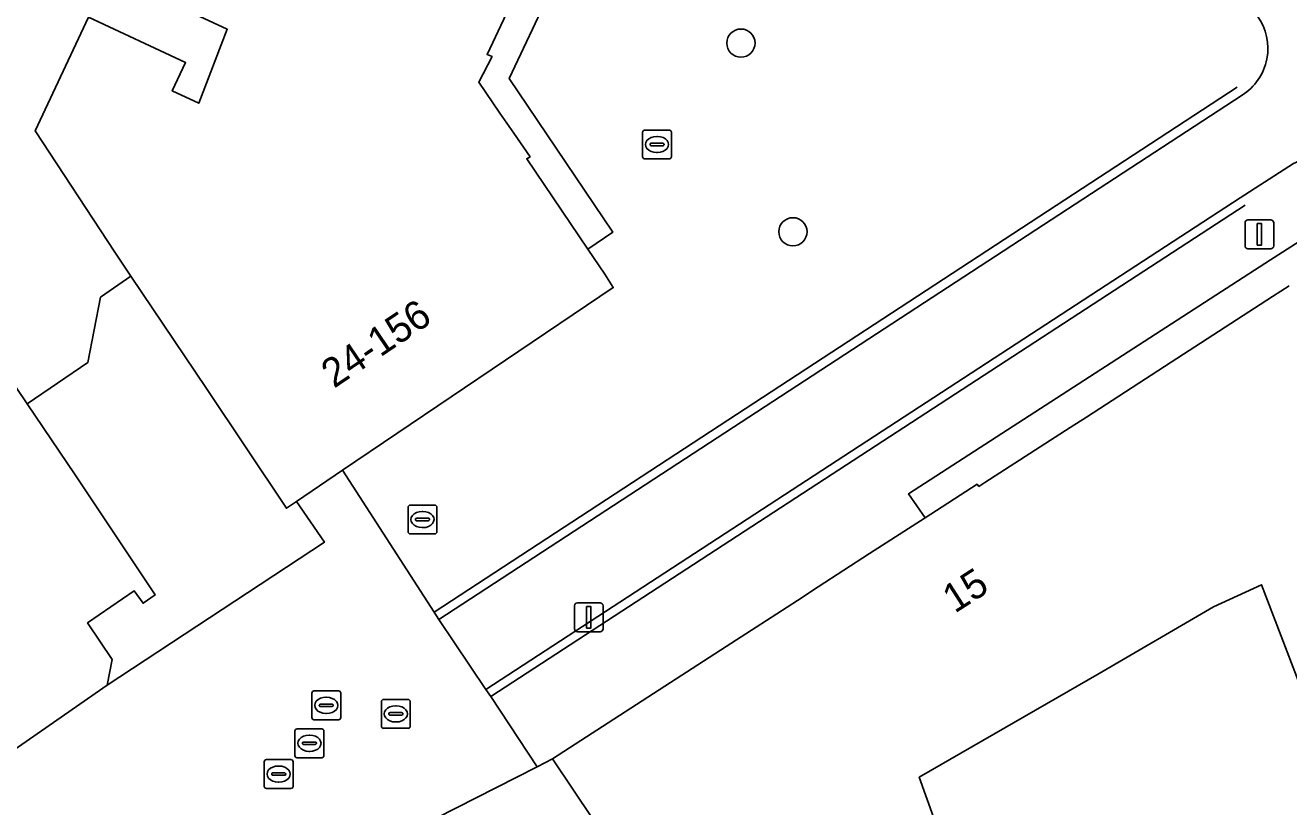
# Model space of a CAD drawing. Extents: x 161087 to 161926, y 382572 to 383873.
# Drawn here: x 161594.05 to 161637.83, y 382969.85 to 382996.94 of the extents above; entities that cross this region are included whole.
import ezdxf

# ---------------------------------------------------------------- set-up
doc = ezdxf.new("R2010")
doc.units = 0
for name, color, linetype in [('IMGEO_Boom', 7, 'Continuous'), ('IMGEO_Brandkraan', 7, 'Continuous'), ('IMGEO_Erf', 7, 'Continuous'), ('IMGEO_Kolk', 7, 'Continuous'), ('IMGEO_Lichtmast', 7, 'Continuous'), ('IMGEO_Lijnafwatering', 7, 'Continuous'), ('IMGEO_Pand', 7, 'Continuous'), ('IMGEO_Pand_nummerreeks', 7, 'Continuous'), ('IMGEO_Pand_overbouw', 7, 'Continuous'), ('IMGEO_Rioolput', 7, 'Continuous'), ('IMGEO_Voetgangersgebied_gesloten', 7, 'Continuous'), ('IMGEO_Voetgangersgebied_open', 7, 'Continuous'), ('IMGEO_Voetpad_open', 7, 'Continuous')]:
    doc.layers.add(name, color=color, linetype=linetype)

msp = doc.modelspace()

# ---------------------------------------------------------------- linework, layer by layer
at = {"layer": 'IMGEO_Boom'}
for centre in [(161618.849, 382996.324), (161620.651, 382989.783)]:
    msp.add_circle(centre, 0.489, dxfattribs=at)
at = {"layer": 'IMGEO_Brandkraan'}
for p, q in [((161607.313, 382979.383), (161607.313, 382980.235)), ((161607.388, 382980.309), (161608.24, 382980.309)), ((161607.801, 382980.089), (161607.826, 382980.089)), ((161608.314, 382980.235), (161608.314, 382979.383)), ((161607.572, 382979.803), (161607.572, 382979.815)), ((161608.01, 382979.766), (161607.612, 382979.766)), ((161607.615, 382979.852), (161608.013, 382979.852)), ((161607.824, 382979.529), (161607.799, 382979.529)), ((161608.056, 382979.815), (161608.056, 382979.803)), ((161608.24, 382979.309), (161607.388, 382979.309))]:
    msp.add_line(p, q, dxfattribs=at)
for points in [[(161607.313, 382979.383), (161607.313, 382980.235)], [(161607.388, 382980.309), (161608.24, 382980.309)], [(161608.314, 382980.235), (161608.314, 382979.383)], [(161608.24, 382979.309), (161607.388, 382979.309)]]:
    msp.add_lwpolyline(points, dxfattribs=at)
for centre, radius, start, end in [((161607.39, 382980.233), 0.0765, 91.552, 178.448), ((161607.39, 382980.233), 0.0765, 91.552, 178.448), ((161608.238, 382980.233), 0.0765, 1.552, 88.448), ((161608.238, 382980.233), 0.0765, 1.552, 88.448), ((161607.612, 382979.812), 0.0403, 85.8775, 175.7526), ((161607.609, 382979.802), 0.0366, 178.938, 274.7102), ((161608.013, 382979.809), 0.043, 264.8664, 352.4533), ((161608.017, 382979.814), 0.0386, 1.7309, 96.639), ((161607.39, 382979.385), 0.0765, 181.552, 268.448), ((161607.39, 382979.385), 0.0765, 181.552, 268.448), ((161608.238, 382979.385), 0.0765, 271.552, 358.448), ((161608.238, 382979.385), 0.0765, 271.552, 358.448)]:
    msp.add_arc(centre, radius, start, end, dxfattribs=at)
for centre, major_axis, ratio, start_param, end_param in [((161607.8, 382979.809), (-0.387, 0.002), 0.722429, 4.712389, 7.853982), ((161607.825, 382979.809), (-0.39, 0.002), 0.717154, 1.570796, 4.712389)]:
    msp.add_ellipse(centre, major_axis=major_axis, ratio=ratio, start_param=start_param, end_param=end_param, dxfattribs=at)
at = {"layer": 'IMGEO_Erf'}
msp.add_lwpolyline([(161591.004, 382988.414), (161594.11, 382983.821), (161595.775, 382981.359), (161598.547, 382977.195), (161598.13, 382976.907), (161597.827, 382977.334), (161596.207, 382976.223), (161597.056, 382974.958), (161596.885, 382974.069), (161604.416, 382979.02), (161603.453, 382980.439), (161603.102, 382980.202), (161600.333, 382984.347), (161597.712, 382988.242), (161597.148, 382989.08), (161594.387, 382993.284), (161596.24, 382997.228), (161599.604, 382995.647), (161599.144, 382994.669), (161600.06, 382994.238), (161601.047, 382996.806), (161598.828, 382997.849), (161594.251, 383000), (161589.147, 383002.399)], dxfattribs=at)
at = {"layer": 'IMGEO_Kolk'}
for p, q in [((161615.442, 382992.383), (161615.442, 382993.235)), ((161615.517, 382993.309), (161616.369, 382993.309)), ((161616.443, 382993.235), (161616.443, 382992.383)), ((161615.701, 382992.803), (161615.701, 382992.815)), ((161616.139, 382992.766), (161615.741, 382992.766)), ((161615.744, 382992.852), (161616.142, 382992.852)), ((161615.93, 382993.089), (161615.955, 382993.089)), ((161616.185, 382992.815), (161616.185, 382992.803)), ((161616.369, 382992.309), (161615.517, 382992.309)), ((161615.953, 382992.529), (161615.928, 382992.529)), ((161602.331, 382970.559), (161602.331, 382971.411)), ((161602.406, 382971.485), (161603.258, 382971.485)), ((161602.819, 382971.265), (161602.844, 382971.265)), ((161603.332, 382971.411), (161603.332, 382970.559)), ((161602.59, 382970.979), (161602.59, 382970.991)), ((161603.028, 382970.942), (161602.63, 382970.942)), ((161602.633, 382971.028), (161603.031, 382971.028)), ((161603.074, 382970.991), (161603.074, 382970.979)), ((161603.258, 382970.485), (161602.406, 382970.485)), ((161602.842, 382970.705), (161602.817, 382970.705))]:
    msp.add_line(p, q, dxfattribs=at)
for points in [[(161615.442, 382992.383), (161615.442, 382993.235)], [(161615.517, 382993.309), (161616.369, 382993.309)], [(161616.443, 382993.235), (161616.443, 382992.383)], [(161616.369, 382992.309), (161615.517, 382992.309)], [(161602.331, 382970.559), (161602.331, 382971.411)], [(161602.406, 382971.485), (161603.258, 382971.485)], [(161603.332, 382971.411), (161603.332, 382970.559)], [(161603.258, 382970.485), (161602.406, 382970.485)]]:
    msp.add_lwpolyline(points, dxfattribs=at)
for centre, radius, start, end in [((161615.519, 382993.233), 0.0765, 91.552, 178.448), ((161615.519, 382993.233), 0.0765, 91.552, 178.448), ((161616.367, 382993.233), 0.0765, 1.552, 88.448), ((161616.367, 382993.233), 0.0765, 1.552, 88.448), ((161615.741, 382992.812), 0.0403, 85.8775, 175.7526), ((161615.738, 382992.802), 0.0366, 178.938, 274.7102), ((161616.142, 382992.809), 0.043, 264.8664, 352.4533), ((161616.146, 382992.814), 0.0386, 1.7309, 96.639), ((161615.519, 382992.385), 0.0765, 181.552, 268.448), ((161615.519, 382992.385), 0.0765, 181.552, 268.448), ((161616.367, 382992.385), 0.0765, 271.552, 358.448), ((161616.367, 382992.385), 0.0765, 271.552, 358.448), ((161602.408, 382971.409), 0.0765, 91.552, 178.448), ((161602.408, 382971.409), 0.0765, 91.552, 178.448), ((161603.256, 382971.409), 0.0765, 1.552, 88.448), ((161603.256, 382971.409), 0.0765, 1.552, 88.448), ((161602.63, 382970.988), 0.0403, 85.8775, 175.7526), ((161602.627, 382970.978), 0.0366, 178.938, 274.7102), ((161603.031, 382970.985), 0.043, 264.8664, 352.4533), ((161603.035, 382970.99), 0.0386, 1.7309, 96.639), ((161602.408, 382970.561), 0.0765, 181.552, 268.448), ((161602.408, 382970.561), 0.0765, 181.552, 268.448), ((161603.256, 382970.561), 0.0765, 271.552, 358.448), ((161603.256, 382970.561), 0.0765, 271.552, 358.448)]:
    msp.add_arc(centre, radius, start, end, dxfattribs=at)
for centre, major_axis, ratio, start_param, end_param in [((161615.929, 382992.809), (-0.387, 0.002), 0.722429, 4.712389, 7.853982), ((161615.954, 382992.809), (-0.39, 0.002), 0.717154, 1.570796, 4.712389), ((161602.818, 382970.985), (-0.387, 0.002), 0.722429, 4.712389, 7.853982), ((161602.843, 382970.985), (-0.39, 0.002), 0.717154, 1.570796, 4.712389)]:
    msp.add_ellipse(centre, major_axis=major_axis, ratio=ratio, start_param=start_param, end_param=end_param, dxfattribs=at)
at = {"layer": 'IMGEO_Lichtmast'}
for p, q in [((161636.321, 382989.295), (161636.321, 382990.095)), ((161636.321, 382990.095), (161636.321, 382989.295)), ((161636.421, 382990.195), (161637.211, 382990.195)), ((161637.211, 382990.195), (161636.421, 382990.195)), ((161637.311, 382990.095), (161637.311, 382989.295)), ((161637.311, 382989.295), (161637.311, 382990.095)), ((161637.211, 382989.195), (161636.421, 382989.195)), ((161636.421, 382989.195), (161637.211, 382989.195)), ((161613.181, 382976.919), (161613.971, 382976.919)), ((161613.971, 382976.919), (161613.181, 382976.919)), ((161613.081, 382976.019), (161613.081, 382976.819)), ((161613.081, 382976.819), (161613.081, 382976.019)), ((161614.071, 382976.819), (161614.071, 382976.019)), ((161614.071, 382976.019), (161614.071, 382976.819)), ((161613.971, 382975.919), (161613.181, 382975.919)), ((161613.181, 382975.919), (161613.971, 382975.919))]:
    msp.add_line(p, q, dxfattribs=at)
for points in [[(161636.741, 382990.07), (161636.891, 382990.07), (161636.891, 382989.32), (161636.741, 382989.32), (161636.741, 382990.07)], [(161613.501, 382976.794), (161613.651, 382976.794), (161613.651, 382976.044), (161613.501, 382976.044), (161613.501, 382976.794)]]:
    msp.add_lwpolyline(points, dxfattribs=at)
for centre, start, end in [((161636.421, 382990.095), 90, 180), ((161636.421, 382990.095), 90, 180), ((161637.211, 382990.095), 0, 90), ((161637.211, 382990.095), 360, 90), ((161636.421, 382989.295), 180, 270), ((161636.421, 382989.295), 180, 270), ((161637.211, 382989.295), 270, 0), ((161637.211, 382989.295), 270, 0), ((161613.181, 382976.819), 90, 180), ((161613.181, 382976.819), 90, 180), ((161613.971, 382976.819), 0, 90), ((161613.971, 382976.819), 360, 90), ((161613.181, 382976.019), 180, 270), ((161613.181, 382976.019), 180, 270), ((161613.971, 382976.019), 270, 0), ((161613.971, 382976.019), 270, 0)]:
    msp.add_arc(centre, 0.1, start, end, dxfattribs=at)
at = {"layer": 'IMGEO_Lijnafwatering'}
for points in [[(161608.225, 382976.596), (161636.048, 382994.795)], [(161636.329, 382990.701), (161610.18, 382973.67)]]:
    msp.add_lwpolyline(points, dxfattribs=at)
at = {"layer": 'IMGEO_Pand'}
for points in [[(161598.828, 382997.849), (161601.047, 382996.806), (161600.06, 382994.238), (161599.144, 382994.669), (161599.604, 382995.647), (161596.24, 382997.228), (161594.387, 382993.284), (161597.148, 382989.08), (161597.712, 382988.242), (161600.333, 382984.347), (161603.102, 382980.202), (161603.453, 382980.439), (161605.048, 382981.518), (161610.691, 382985.334), (161614.426, 382987.851), (161614.134, 382988.318), (161613.548, 382989.184), (161611.428, 382992.314), (161611.542, 382992.377), (161610.98, 382993.206), (161610.494, 382993.892), (161609.762, 382994.974), (161610.225, 382995.855), (161610.052, 382995.927), (161611.111, 382998.168)], [(161637.847, 382987.915), (161637.271, 382987.542), (161633.763, 382985.268), (161630.82, 382983.361), (161630.261, 382983.002), (161627.307, 382981.087), (161627.098, 382980.957), (161627.033, 382981.033), (161625.231, 382979.872), (161623.307, 382978.632), (161621.531, 382977.474), (161620.813, 382977.006), (161619.376, 382976.08), (161618.341, 382975.404), (161612.319, 382971.509), (161617.249, 382964.155)], [(161630.565, 382955.43), (161625.027, 382970.875), (161631.264, 382974.476), (161635.222, 382976.778), (161636.89, 382977.546), (161639.557, 382970.577)]]:
    msp.add_lwpolyline(points, dxfattribs=at)
for points in [[(161596.885, 382974.069), (161597.056, 382974.958), (161596.207, 382976.223), (161597.827, 382977.334), (161598.13, 382976.907), (161598.547, 382977.195), (161595.775, 382981.359), (161594.11, 382983.821), (161591.004, 382988.414), (161586.629, 382985.452), (161585.154, 382987.629), (161580.766, 382984.658), (161563.345, 382972.863), (161562.436, 382974.206), (161557.958, 382971.175), (161558.868, 382969.831), (161555.831, 382967.775), (161562.07, 382958.504), (161565.172, 382960.605), (161569.003, 382955.037), (161585.959, 382966.519), (161585.082, 382967.815), (161587.158, 382969.221), (161588.035, 382967.925)], [(161639.557, 382970.577), (161636.89, 382977.546), (161635.222, 382976.778), (161631.264, 382974.476), (161625.027, 382970.875), (161630.565, 382955.43), (161625.343, 382952.069), (161626.193, 382950.825), (161638.697, 382959.289), (161643.006, 382949.054), (161655.439, 382954.633), (161655.054, 382955.426), (161653.561, 382958.453), (161653.229, 382959.137), (161652.564, 382960.481), (161652.231, 382961.166), (161650.74, 382964.186), (161650.734, 382964.198), (161650.308, 382965.042), (161643.032, 382961.832)]]:
    msp.add_lwpolyline(points, close=True, dxfattribs=at)
at = {"layer": 'IMGEO_Pand_overbouw'}
msp.add_lwpolyline([(161600.333, 382984.347), (161597.712, 382988.242), (161596.651, 382987.515), (161596.215, 382985.248), (161594.11, 382983.821), (161595.775, 382981.359), (161598.547, 382977.195), (161598.13, 382976.907), (161597.827, 382977.334), (161596.207, 382976.223), (161597.056, 382974.958), (161596.885, 382974.069), (161604.416, 382979.02), (161603.453, 382980.439), (161603.102, 382980.202)], close=True, dxfattribs=at)
at = {"layer": 'IMGEO_Rioolput'}
for p, q in [((161604.055, 382973.868), (161604.907, 382973.868)), ((161603.98, 382972.942), (161603.98, 382973.794)), ((161604.282, 382973.411), (161604.68, 382973.411)), ((161604.468, 382973.648), (161604.493, 382973.648)), ((161604.981, 382973.794), (161604.981, 382972.942)), ((161606.39, 382972.645), (161606.39, 382973.497)), ((161606.465, 382973.571), (161607.317, 382973.571)), ((161607.391, 382973.497), (161607.391, 382972.645)), ((161604.239, 382973.362), (161604.239, 382973.374)), ((161604.677, 382973.325), (161604.279, 382973.325)), ((161604.491, 382973.088), (161604.466, 382973.088)), ((161604.723, 382973.374), (161604.723, 382973.362)), ((161606.649, 382973.065), (161606.649, 382973.077)), ((161607.087, 382973.028), (161606.689, 382973.028)), ((161606.692, 382973.114), (161607.09, 382973.114)), ((161606.878, 382973.351), (161606.903, 382973.351)), ((161607.133, 382973.077), (161607.133, 382973.065)), ((161603.471, 382972.553), (161604.323, 382972.553)), ((161604.907, 382972.868), (161604.055, 382972.868)), ((161607.317, 382972.571), (161606.465, 382972.571)), ((161606.901, 382972.791), (161606.876, 382972.791)), ((161603.396, 382971.627), (161603.396, 382972.479)), ((161603.698, 382972.096), (161604.096, 382972.096)), ((161603.884, 382972.333), (161603.909, 382972.333)), ((161604.397, 382972.479), (161604.397, 382971.627)), ((161603.655, 382972.047), (161603.655, 382972.059)), ((161604.093, 382972.01), (161603.695, 382972.01)), ((161603.907, 382971.773), (161603.882, 382971.773)), ((161604.139, 382972.059), (161604.139, 382972.047)), ((161604.323, 382971.553), (161603.471, 382971.553))]:
    msp.add_line(p, q, dxfattribs=at)
for points in [[(161604.055, 382973.868), (161604.907, 382973.868)], [(161603.98, 382972.942), (161603.98, 382973.794)], [(161604.981, 382973.794), (161604.981, 382972.942)], [(161606.39, 382972.645), (161606.39, 382973.497)], [(161606.465, 382973.571), (161607.317, 382973.571)], [(161607.391, 382973.497), (161607.391, 382972.645)], [(161603.471, 382972.553), (161604.323, 382972.553)], [(161604.907, 382972.868), (161604.055, 382972.868)], [(161607.317, 382972.571), (161606.465, 382972.571)], [(161603.396, 382971.627), (161603.396, 382972.479)], [(161604.397, 382972.479), (161604.397, 382971.627)], [(161604.323, 382971.553), (161603.471, 382971.553)]]:
    msp.add_lwpolyline(points, dxfattribs=at)
for centre, radius, start, end in [((161604.057, 382973.792), 0.0765, 91.552, 178.448), ((161604.057, 382973.792), 0.0765, 91.552, 178.448), ((161604.905, 382973.792), 0.0765, 1.552, 88.448), ((161604.905, 382973.792), 0.0765, 1.552, 88.448), ((161604.279, 382973.371), 0.0403, 85.8775, 175.7526), ((161604.684, 382973.373), 0.0386, 1.7309, 96.639), ((161606.467, 382973.495), 0.0765, 91.552, 178.448), ((161606.467, 382973.495), 0.0765, 91.552, 178.448), ((161607.315, 382973.495), 0.0765, 1.552, 88.448), ((161607.315, 382973.495), 0.0765, 1.552, 88.448), ((161604.276, 382973.361), 0.0366, 178.938, 274.7102), ((161604.68, 382973.368), 0.043, 264.8664, 352.4533), ((161606.689, 382973.074), 0.0403, 85.8775, 175.7526), ((161606.686, 382973.064), 0.0366, 178.938, 274.7102), ((161607.09, 382973.071), 0.043, 264.8664, 352.4533), ((161607.094, 382973.076), 0.0386, 1.7309, 96.639), ((161603.473, 382972.477), 0.0765, 91.552, 178.448), ((161603.473, 382972.477), 0.0765, 91.552, 178.448), ((161604.057, 382972.944), 0.0765, 181.552, 268.448), ((161604.057, 382972.944), 0.0765, 181.552, 268.448), ((161604.321, 382972.477), 0.0765, 1.552, 88.448), ((161604.321, 382972.477), 0.0765, 1.552, 88.448), ((161604.905, 382972.944), 0.0765, 271.552, 358.448), ((161604.905, 382972.944), 0.0765, 271.552, 358.448), ((161606.467, 382972.647), 0.0765, 181.552, 268.448), ((161606.467, 382972.647), 0.0765, 181.552, 268.448), ((161607.315, 382972.647), 0.0765, 271.552, 358.448), ((161607.315, 382972.647), 0.0765, 271.552, 358.448), ((161603.695, 382972.056), 0.0403, 85.8775, 175.7526), ((161604.1, 382972.058), 0.0386, 1.7309, 96.639), ((161603.692, 382972.046), 0.0366, 178.938, 274.7102), ((161604.096, 382972.053), 0.043, 264.8664, 352.4533), ((161603.473, 382971.629), 0.0765, 181.552, 268.448), ((161603.473, 382971.629), 0.0765, 181.552, 268.448), ((161604.321, 382971.629), 0.0765, 271.552, 358.448), ((161604.321, 382971.629), 0.0765, 271.552, 358.448)]:
    msp.add_arc(centre, radius, start, end, dxfattribs=at)
for centre, major_axis, ratio, start_param, end_param in [((161604.467, 382973.368), (-0.387, 0.002), 0.722429, 4.712389, 7.853982), ((161604.492, 382973.368), (-0.39, 0.002), 0.717154, 1.570796, 4.712389), ((161606.877, 382973.071), (-0.387, 0.002), 0.722429, 4.712389, 7.853982), ((161606.902, 382973.071), (-0.39, 0.002), 0.717154, 1.570796, 4.712389), ((161603.883, 382972.053), (-0.387, 0.002), 0.722429, 4.712389, 7.853982), ((161603.908, 382972.053), (-0.39, 0.002), 0.717154, 1.570796, 4.712389)]:
    msp.add_ellipse(centre, major_axis=major_axis, ratio=ratio, start_param=start_param, end_param=end_param, dxfattribs=at)
at = {"layer": 'IMGEO_Voetgangersgebied_gesloten'}
msp.add_lwpolyline([(161636.219, 382994.518), (161608.386, 382976.347), (161610.014, 382973.921), (161636.151, 382990.962), (161637.833, 382992.05)], dxfattribs=at)
for centre, radius, start, end in [((161635.184, 382996.144), 1.927, 302.468, 35.4668), ((161638.947, 382990.413), 1.98, 33.6848, 124.2304)]:
    msp.add_arc(centre, radius, start, end, dxfattribs=at)
at = {"layer": 'IMGEO_Voetgangersgebied_open'}
msp.add_lwpolyline([(161617.832, 383009.996), (161616.9, 383010.49), (161616.692, 383010.008), (161611.284, 382998.552), (161611.111, 382998.168), (161610.052, 382995.927), (161610.225, 382995.855), (161609.762, 382994.974), (161610.494, 382993.892), (161610.98, 382993.206), (161611.542, 382992.377), (161611.428, 382992.314), (161613.548, 382989.184), (161614.415, 382989.772), (161610.818, 382995.094), (161613.127, 383000)], close=True, dxfattribs=at)
for points in [[(161613.127, 383000), (161610.818, 382995.094), (161614.415, 382989.772), (161613.548, 382989.184), (161614.134, 382988.318), (161614.426, 382987.851), (161610.691, 382985.334), (161605.048, 382981.518), (161608.225, 382976.596), (161608.386, 382976.347), (161636.219, 382994.518)], [(161637.833, 382992.05), (161636.151, 382990.962), (161610.014, 382973.921), (161610.18, 382973.67), (161611.79, 382971.239), (161612.319, 382971.509), (161618.341, 382975.404), (161619.376, 382976.08), (161620.813, 382977.006), (161621.531, 382977.474), (161623.307, 382978.632), (161625.231, 382979.872), (161624.659, 382980.705), (161637.207, 382988.811)], [(161637.207, 382988.811), (161638.196, 382989.45), (161640.806, 382991.081), (161640.595, 382991.511)], [(161638.196, 382989.45), (161637.207, 382988.811), (161624.659, 382980.705), (161625.231, 382979.872), (161627.033, 382981.033), (161627.098, 382980.957), (161627.307, 382981.087), (161630.261, 382983.002), (161630.82, 382983.361), (161633.763, 382985.268), (161637.271, 382987.542), (161637.847, 382987.915)], [(161597.767, 382964.102), (161611.79, 382971.239), (161610.18, 382973.67), (161610.014, 382973.921), (161608.386, 382976.347), (161608.225, 382976.596), (161605.048, 382981.518), (161603.453, 382980.439), (161604.416, 382979.02), (161596.885, 382974.069), (161588.035, 382967.925)]]:
    msp.add_lwpolyline(points, dxfattribs=at)
for centre, radius, start, end in [((161635.184, 382996.144), 1.927, 302.468, 35.4668), ((161638.947, 382990.413), 1.98, 33.6848, 124.2304)]:
    msp.add_arc(centre, radius, start, end, dxfattribs=at)
at = {"layer": 'IMGEO_Voetpad_open'}
msp.add_lwpolyline([(161617.249, 382964.155), (161612.319, 382971.509), (161611.79, 382971.239), (161597.767, 382964.102)], dxfattribs=at)

# ---------------------------------------------------------------- texts
at = {"layer": 'IMGEO_Pand_nummerreeks'}
for s, rotation, p in [('24-156', 34.0623, (161604.75, 382984.339)), ('15', 32.7503, (161626.259, 382976.539))]:
    msp.add_text(s, height=1, rotation=rotation, dxfattribs=at).set_placement(p)

doc.saveas('drawing.dxf')
